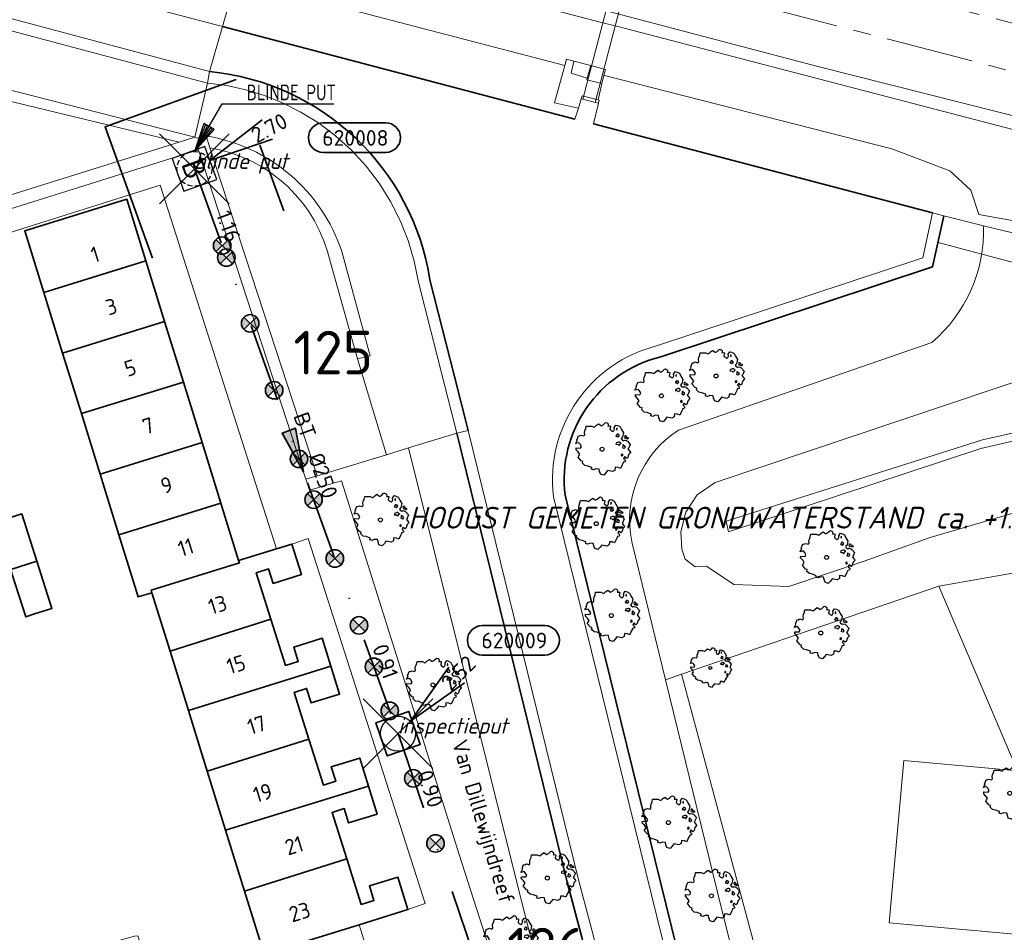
# Model space of a CAD drawing. Header units: metres. Extents: x 152391 to 157968, y 462336 to 467280.
# Tile 666 of 736: x 156910 to 156995, y 464745 to 464823. Entities that reach past the tile are written whole.
import ezdxf
from ezdxf.enums import TextEntityAlignment as Align

# ---------------------------------------------------------------- set-up
doc = ezdxf.new("R2010")
doc.units = ezdxf.units.M
doc.header["$LTSCALE"] = 0.75
doc.header["$PDMODE"] = 3
doc.header["$PDSIZE"] = 3
for name, pattern in [('AM-AS', [16, 10, -2, 2, -2]), ('HIDDENX2', [0.75, 0.5, -0.25]), ('RI-VWA_BETON', [19, 9, -5, 0, -5])]:
    doc.linetypes.add(name, pattern=pattern)
doc.layers.get('0').update_dxf_attribs({"lineweight": 25})
doc.layers.get('defpoints').update_dxf_attribs({"lineweight": 25})
for name, color, linetype, lineweight in [('B-GV-GR-BOOM-S', 252, 'Continuous', 25), ('B-WE-AM-AS_SPOOR-G', 10, 'AM-AS', 18), ('B-WE-GK-BESCHOEIING-G', 251, 'GK-BESCHOEIING', 35), ('B-WE-GR-BEPLANTING_CULTUUR_BOSPLANTSOEN-GV', 251, 'Continuous', 18), ('B-WE-GR-GROENVOORZIENING-GV', 251, 'Continuous', 18), ('B-WE-GR-HAAG-GV', 251, 'Continuous', 13), ('B-WE-GR-STRUIK-GV', 251, 'Continuous', 13), ('B-WE-GW-TALUD_KRUIN-G', 251, 'Continuous', 18), ('B-WE-KW-KUNSTWERK_DUIKER-G', 5, 'Continuous', 18), ('B-WE-KW-KUNSTWERK_DUIKER-GV', 5, 'Continuous', 18), ('B-WE-KW-KUNSTWERK_GELUIDSWERING_SCHERM-G', 5, 'Continuous', 18), ('B-WE-KW-KUNSTWERK_STUW-GV', 170, 'Continuous', 18), ('B-WE-OG-BEBOUWING-GV', 6, 'Continuous', 35), ('B-WE-OG-BEBOUWING-T18', 1, 'Continuous', 18), ('B-WE-OG-TERREIN_CULTUURSCHEIDING-GV', 251, 'Continuous', 18), ('B-WE-OG-TOPOGRAFIE-T18', 1, 'Continuous', 18), ('B-WE-OG-WATER_SLOOT-GV', 251, 'Continuous', 18), ('B-WE-VH-VERHARDING_GESLOTEN-GV', 251, 'Continuous', 18), ('B-WE-VH-VERHARDING_HALFVERHARDING-GV', 251, 'Continuous', 18), ('B-WE-VH-VERHARDING_TEGEL-GV', 251, 'Continuous', 18), ('N-OI-RI-BIJZONDERDERHEDEN-T18', 134, 'Continuous', 18), ('N-OI-RI-T50', 130, 'Continuous', 50), ('N-OI-RI-VWA_PUTNUMMER-S @ 0.75', 36, 'Continuous', 35), ('N-OI-RI-VWA_RIOOLPUT_BLINDEPUT-S', 38, 'Continuous', 25), ('N-OI-RI-VWA_RIOOLPUT_INSPECTIEPUT-S', 36, 'Continuous', 35), ('N-OI-RI-VWA_STROOMRICHTING-S @ 0.75', 36, 'Continuous', 35), ('N-OI-RI-VWA_TRANSPORTLEIDING_BETON_250-G', 36, 'RI-VWA_BETON', 35), ('N-OI-WH-T25', 2, 'Continuous', 25), ('N-RO-KG-GRENS_WERK-G', 7, 'XX-WERKGRENS', 35)]:
    doc.layers.add(name, color=color, linetype=linetype, lineweight=lineweight)
doc.layers.add('B-OI-RI-AANPIJLING', color=1, linetype='Continuous')
doc.layers.add('blinde put', color=7, linetype='Continuous', plot=False)
doc.layers.add('inspectieput', color=7, linetype='Continuous', plot=False)
doc.layers.add('N-OI-RI-VRIJVERVAL_HULPSTUK-S', color=210, linetype='Continuous', lineweight=35, plot=False)
doc.styles.add('NLCS-ISO', font='isocpeur.ttf')
doc.styles.add('NLCS-ISO-M500-T18_CURSIEF', font='NLCS-ISO.ttf', dxfattribs={"oblique": 15, "height": 0.9})
doc.styles.add('NLCS-ISO-M750-T18', font='NLCS-ISO.ttf', dxfattribs={"height": 1.35})
doc.styles.add('NLCS-ISO-M750-T18_CURSIEF', font='NLCS-ISO.ttf', dxfattribs={"oblique": 15, "height": 1.35})
doc.styles.add('NLCS-ISO-M750-T50', font='NLCS-ISO.ttf', dxfattribs={"height": 3.75})
doc.linetypes.add('GK-BESCHOEIING', pattern='A,30,-5,[1,NLCS.SHX,S=1,R=0,X=0,Y=0],-5', length=40)
doc.linetypes.add('XX-WERKGRENS', pattern='A,0,[137,NLCS.SHX,S=0.1,R=0,X=-1.1,Y=-1.35],-6', length=6)

# ---------------------------------------------------------------- blocks, each defined once
blk = doc.blocks.new('*U73')
at = {"ltscale": 0.1}
blk.add_hatch(color=256, dxfattribs=at).paths.add_polyline_path([(2.5, 0), (-2.5, -0.83), (-2.5, 0.83)])
at = {"ltscale": 0.1, "flags": 128}
blk.add_lwpolyline([(2.5, 0), (-2.5, -0.83), (-2.5, 0.83)], close=True, dxfattribs=at)
at = {"ltscale": 0.1, "style": 'NLCS-ISO'}
for tag, p in [('BOBL', (-23.17, 0)), ('MAT', (-1, 0.5))]:
    blk.add_attdef(tag, text='', height=1.8, dxfattribs=at).set_placement(p, align=Align.BOTTOM_RIGHT)
for tag, p in [('DIA', (1, 0.5)), ('BOBR', (22.22, -0.01))]:
    blk.add_attdef(tag, text='', height=1.8, dxfattribs=at).set_placement(p, align=Align.BOTTOM_LEFT)
at = {"layer": 'defpoints', "ltscale": 0.1, "style": 'NLCS-ISO', "flags": 1}
blk.add_attdef('JVA', text='', height=1.8, dxfattribs=at).set_placement((0, -1), align=Align.TOP_CENTER)
blk = doc.blocks.new('B-SRI-PUT_VWA-SO')
at = {"flags": 128}
blk.add_lwpolyline([(-2, 2), (2, 2), (2, -2), (-2, -2)], close=True, dxfattribs=at)
at = {"lineweight": -3, "flags": 128}
blk.add_lwpolyline([(2, -2), (2, 2), (-2, 2), (-2, -2)], close=True, dxfattribs=at)
at = {"lineweight": -3}
blk.add_circle((0, 0), 2, dxfattribs=at)
blk = doc.blocks.new('*U178')
for q in [(5.83, 7.6), (7.6, 5.83)]:
    blk.add_line((1.41, 1.41), q)
blk.add_lwpolyline([(16.81, 12.39), (9.65, 12.39, 1), (9.65, 9.01), (16.81, 9.01, 1)], format="xyb", close=True)
at = {"ltscale": 0.1, "style": 'NLCS-ISO'}
blk.add_attdef('PUTHGT', text='', height=1.8, rotation=45, dxfattribs=at).set_placement((5.39, 5.43), align=Align.MIDDLE_LEFT)
blk.add_attdef('PUTNR', text='', height=1.8, dxfattribs=at).set_placement((13.33, 10.67), align=Align.MIDDLE_CENTER)
blk = doc.blocks.new('SRI-PUT_BLINDEPUT-SO')
at = {"lineweight": -3, "flags": 128}
blk.add_lwpolyline([(-2, -2), (2, -2), (2, 2), (-2, 2)], close=True, dxfattribs=at)
at = {"linetype": 'HIDDENX2', "lineweight": -3, "ltscale": 1.5}
blk.add_circle((0, 0), 2, dxfattribs=at)
at = {"ltscale": 0.1, "style": 'NLCS-ISO'}
blk.add_text('B', height=2.5, dxfattribs=at).set_placement((0, -0.01), align=Align.MIDDLE_CENTER)
blk = doc.blocks.new('*U458')
for q in [(7.76, 5.62), (8.95, 3.42)]:
    blk.add_line((1.76, 0.95), q)
blk.add_lwpolyline([(21.93, 5.28), (14.77, 5.28, 1), (14.77, 1.89), (21.93, 1.89, 1)], format="xyb", close=True)
at = {"ltscale": 0.1, "style": 'NLCS-ISO'}
blk.add_attdef('PUTHGT', text='', height=1.8, rotation=28.425, dxfattribs=at).set_placement((6.71, 3.67), align=Align.MIDDLE_LEFT)
blk.add_attdef('PUTNR', text='', height=1.8, dxfattribs=at).set_placement((18.45, 3.55), align=Align.MIDDLE_CENTER)
blk = doc.blocks.new('*U74')
at = {"ltscale": 0.1}
blk.add_hatch(color=256, dxfattribs=at).paths.add_polyline_path([(2.5, 0), (-2.5, -0.83), (-2.5, 0.83)])
at = {"ltscale": 0.1, "flags": 128}
blk.add_lwpolyline([(2.5, 0), (-2.5, -0.83), (-2.5, 0.83)], close=True, dxfattribs=at)
at = {"ltscale": 0.1, "style": 'NLCS-ISO'}
for tag, p in [('BOBL', (-25.08, 0)), ('MAT', (-1, 0.5))]:
    blk.add_attdef(tag, text='', height=1.8, dxfattribs=at).set_placement(p, align=Align.BOTTOM_RIGHT)
for tag, p in [('DIA', (1, 0.5)), ('BOBR', (24.13, -0.01))]:
    blk.add_attdef(tag, text='', height=1.8, dxfattribs=at).set_placement(p, align=Align.BOTTOM_LEFT)
at = {"layer": 'defpoints', "ltscale": 0.1, "style": 'NLCS-ISO', "flags": 1}
blk.add_attdef('JVA', text='', height=1.8, dxfattribs=at).set_placement((0, -1), align=Align.TOP_CENTER)
blk = doc.blocks.new('SRI-HULP')
h = blk.add_hatch(color=256)
h.dxf.hatch_style = 1
h.paths.add_polyline_path([(-0.71, 0.71, 0.198912), (-1, 0, 0.198912), (-0.71, -0.71), (0, 0)])
h = blk.add_hatch(color=256)
h.dxf.hatch_style = 1
h.paths.add_polyline_path([(1, 0, 0.198912), (0.71, 0.71), (0, 0), (0.71, -0.71, 0.198912)])
for p, q in [((-0.71, 0.71), (0.71, -0.71)), ((-0.71, -0.71), (0.71, 0.71))]:
    blk.add_line(p, q)
blk.add_circle((0, 0), 1)
blk = doc.blocks.new('ACMAP_ANN_TEMPLATE_type knoop')
at = {"layer": 'defpoints', "style": 'NLCS-ISO-M750-T18_CURSIEF', "oblique": 15}
blk.add_attdef('type_knoop', (0, 0), '', height=1.35, dxfattribs=at)
blk = doc.blocks.new('SGR-BOOM_21_30')
at = {"linetype": 'Continuous'}
for p, q in [((0.065, 1.581), (0.205, 1.712)), ((0.205, 1.712), (0.263, 1.729)), ((0.263, 1.729), (0.333, 1.696)), ((0.333, 1.696), (0.391, 1.647)), ((-1.633, 0.579), (-1.528, 0.875)), ((-1.528, 0.875), (-1.458, 0.858)), ((-1.458, 0.858), (-1.342, 0.908)), ((-1.342, 0.908), (-1.179, 0.858)), ((-1.179, 0.858), (-1.121, 0.924)), ((-1.133, 1.088), (-1.109, 1.187)), ((-1.121, 0.924), (-1.133, 1.088)), ((-1.109, 1.187), (-1.051, 1.335)), ((-1.051, 1.335), (-1.016, 1.499)), ((-1.016, 1.499), (-0.668, 1.499)), ((-0.668, 1.499), (-0.516, 1.433)), ((-0.516, 1.433), (-0.47, 1.45)), ((-0.47, 1.45), (-0.365, 1.548)), ((-0.365, 1.548), (-0.226, 1.647)), ((-0.226, 1.647), (-0.133, 1.581)), ((-0.133, 1.581), (-0.063, 1.515)), ((-0.063, 1.515), (0.065, 1.581)), ((0.402, 1.532), (0.379, 1.499)), ((0.379, 1.499), (0.53, 1.515)), ((0.391, 1.647), (0.402, 1.532)), ((0.542, 1.483), (0.507, 1.285)), ((0.507, 1.285), (0.565, 1.236)), ((0.53, 1.515), (0.542, 1.483)), ((0.565, 1.236), (0.693, 1.154)), ((0.693, 1.154), (0.751, 1.203)), ((0.751, 1.203), (0.798, 1.285)), ((0.786, 1.4), (0.891, 1.565)), ((0.798, 1.285), (0.786, 1.4)), ((0.891, 1.565), (1.019, 1.532)), ((0.937, 0.908), (0.891, 0.875)), ((0.891, 0.875), (0.926, 0.825)), ((0.972, 1.368), (0.926, 1.335)), ((0.926, 1.335), (0.949, 1.253)), ((0.972, 0.973), (0.937, 0.908)), ((0.949, 1.253), (0.961, 1.236)), ((0.961, 1.269), (0.972, 1.368)), ((1.03, 0.973), (0.972, 0.973)), ((1.019, 1.532), (1.158, 1.45)), ((1.077, 0.94), (1.03, 0.973)), ((1.124, 0.875), (1.077, 0.94)), ((1.077, 0.842), (1.124, 0.875)), ((1.158, 1.45), (1.251, 1.269)), ((1.251, 1.269), (1.379, 1.055)), ((1.379, 1.055), (1.321, 0.793)), ((1.472, 0.858), (1.438, 0.809)), ((1.542, 0.858), (1.472, 0.858)), ((1.624, 0.76), (1.542, 0.858)), ((-1.703, 0.365), (-1.656, 0.48)), ((-1.493, 0.415), (-1.703, 0.365)), ((-1.679, -0.029), (-1.668, 0.086)), ((-1.668, 0.086), (-1.389, 0.07)), ((-1.656, 0.48), (-1.598, 0.53)), ((-1.598, 0.53), (-1.633, 0.579)), ((-1.423, 0.333), (-1.493, 0.415)), ((-1.33, 0.185), (-1.423, 0.333)), ((-1.389, 0.07), (-1.33, 0.185)), ((0.926, 0.415), (0.891, 0.333)), ((0.891, 0.333), (1.03, 0.316)), ((0.926, 0.825), (0.984, 0.842)), ((1.054, 0.464), (0.926, 0.415)), ((0.984, 0.842), (1.03, 0.776)), ((1.03, 0.776), (1.077, 0.842)), ((1.03, 0.316), (1.112, 0.251)), ((1.112, 0.464), (1.054, 0.464)), ((1.217, 0.398), (1.112, 0.464)), ((1.112, 0.251), (1.205, 0.365)), ((1.205, 0.365), (1.24, 0.415)), ((1.321, 0.793), (1.228, 0.694)), ((1.228, 0.694), (1.275, 0.628)), ((1.275, 0.628), (1.379, 0.563)), ((1.344, 0.185), (1.31, 0.103)), ((1.434, 0.049), (1.31, 0.103)), ((1.356, 0.3), (1.344, 0.234)), ((1.344, 0.234), (1.344, 0.185)), ((1.426, 0.234), (1.356, 0.3)), ((1.379, 0.563), (1.438, 0.595)), ((1.472, 0.201), (1.426, 0.234)), ((1.434, 0.049), (1.507, 0.136)), ((1.438, 0.809), (1.461, 0.743)), ((1.438, 0.595), (1.565, 0.563)), ((1.461, 0.743), (1.531, 0.694)), ((1.507, 0.136), (1.472, 0.201)), ((1.531, 0.727), (1.635, 0.678)), ((1.531, 0.694), (1.542, 0.727)), ((1.565, 0.563), (1.635, 0.513)), ((1.728, 0.71), (1.624, 0.76)), ((1.635, 0.678), (1.728, 0.71)), ((1.635, 0.513), (1.81, 0.316)), ((1.717, 0.103), (1.67, 0.037)), ((1.67, 0.037), (1.763, -0.094)), ((1.81, 0.316), (1.717, 0.103)), ((-1.54, -0.177), (-1.679, -0.029)), ((-1.551, -0.505), (-1.493, -0.423)), ((-1.354, -0.752), (-1.551, -0.505)), ((-1.435, -0.324), (-1.54, -0.177)), ((-1.493, -0.423), (-1.435, -0.324)), ((-1.249, -0.784), (-1.354, -0.752)), ((-1.272, -0.899), (-1.249, -0.784)), ((1.286, -0.292), (1.24, -0.357)), ((1.24, -0.357), (1.251, -0.423)), ((1.263, -0.423), (1.333, -0.407)), ((1.333, -0.341), (1.286, -0.292)), ((1.333, -0.407), (1.333, -0.341)), ((1.368, -0.834), (1.356, -0.883)), ((1.484, -0.801), (1.368, -0.834)), ((1.461, -0.472), (1.391, -0.587)), ((1.391, -0.587), (1.426, -0.637)), ((1.426, -0.637), (1.496, -0.702)), ((1.577, -0.587), (1.461, -0.472)), ((1.496, -0.702), (1.484, -0.801)), ((1.658, -0.522), (1.577, -0.587)), ((1.682, -0.423), (1.658, -0.522)), ((1.717, -0.308), (1.682, -0.423)), ((1.845, -0.177), (1.717, -0.308)), ((1.763, -0.094), (1.845, -0.177)), ((-1.109, -1.047), (-1.272, -0.899)), ((-0.912, -1.08), (-1.109, -1.047)), ((-0.668, -1.179), (-0.912, -1.08)), ((-0.679, -1.294), (-0.668, -1.179)), ((-0.551, -1.326), (-0.679, -1.294)), ((-0.4, -1.261), (-0.551, -1.326)), ((-0.191, -1.277), (-0.4, -1.261)), ((-0.156, -1.425), (-0.191, -1.277)), ((-0.133, -1.491), (-0.156, -1.425)), ((-0.098, -1.606), (-0.133, -1.491)), ((0.112, -1.671), (-0.098, -1.606)), ((0.251, -1.524), (0.112, -1.671)), ((0.356, -1.376), (0.251, -1.524)), ((0.682, -1.441), (0.356, -1.376)), ((0.833, -1.359), (0.682, -1.441)), ((0.844, -1.162), (0.833, -1.359)), ((1.03, -1.179), (0.844, -1.162)), ((1.182, -1.244), (1.03, -1.179)), ((1.286, -1.014), (1.182, -1.244)), ((1.356, -0.883), (1.286, -1.014))]:
    blk.add_line(p, q, dxfattribs=at)
blk.add_circle((0, 0), 0.126, dxfattribs=at)
blk = doc.blocks.new('SGR-BOOM_31_50')
at = {"linetype": 'Continuous'}
for p, q in [((-1.479, 1.582), (-1.402, 1.78)), ((-1.402, 1.78), (-1.355, 1.999)), ((-1.355, 1.999), (-0.89, 1.999)), ((-0.89, 1.999), (-0.688, 1.911)), ((-0.688, 1.911), (-0.626, 1.933)), ((-0.626, 1.933), (-0.487, 2.064)), ((-0.487, 2.064), (-0.301, 2.196)), ((-0.301, 2.196), (-0.177, 2.108)), ((-0.177, 2.108), (-0.084, 2.02)), ((-0.084, 2.02), (0.087, 2.108)), ((0.087, 2.108), (0.273, 2.283)), ((0.273, 2.283), (0.351, 2.305)), ((0.351, 2.305), (0.444, 2.261)), ((0.444, 2.261), (0.521, 2.196)), ((0.537, 2.042), (0.506, 1.999)), ((0.506, 1.999), (0.707, 2.02)), ((0.521, 2.196), (0.537, 2.042)), ((0.723, 1.977), (0.676, 1.714)), ((0.676, 1.714), (0.754, 1.648)), ((0.707, 2.02), (0.723, 1.977)), ((1.002, 1.604), (1.064, 1.714)), ((1.048, 1.867), (1.188, 2.086)), ((1.064, 1.714), (1.048, 1.867)), ((1.188, 2.086), (1.358, 2.042)), ((1.296, 1.823), (1.234, 1.78)), ((1.234, 1.78), (1.265, 1.67)), ((1.281, 1.692), (1.296, 1.823)), ((1.358, 2.042), (1.545, 1.933)), ((1.545, 1.933), (1.669, 1.692)), ((-2.177, 0.772), (-2.038, 1.166)), ((-2.038, 1.166), (-1.944, 1.144)), ((-1.944, 1.144), (-1.789, 1.21)), ((-1.789, 1.21), (-1.572, 1.144)), ((-1.572, 1.144), (-1.495, 1.232)), ((-1.51, 1.451), (-1.479, 1.582)), ((-1.495, 1.232), (-1.51, 1.451)), ((0.754, 1.648), (0.924, 1.539)), ((0.924, 1.539), (1.002, 1.604)), ((1.25, 1.21), (1.188, 1.166)), ((1.188, 1.166), (1.234, 1.101)), ((1.234, 1.101), (1.312, 1.122)), ((1.296, 1.298), (1.25, 1.21)), ((1.265, 1.67), (1.281, 1.648)), ((1.374, 1.298), (1.296, 1.298)), ((1.312, 1.122), (1.374, 1.035)), ((1.436, 1.254), (1.374, 1.298)), ((1.374, 1.035), (1.436, 1.122)), ((1.498, 1.166), (1.436, 1.254)), ((1.436, 1.122), (1.498, 1.166)), ((1.762, 1.057), (1.638, 0.925)), ((1.638, 0.925), (1.7, 0.838)), ((1.669, 1.692), (1.839, 1.407)), ((1.839, 1.407), (1.762, 1.057)), ((1.963, 1.144), (1.917, 1.079)), ((1.917, 1.079), (1.948, 0.991)), ((1.948, 0.991), (2.041, 0.925)), ((2.056, 1.144), (1.963, 1.144)), ((2.041, 0.969), (2.18, 0.903)), ((2.041, 0.925), (2.056, 0.969)), ((2.165, 1.013), (2.056, 1.144)), ((2.304, 0.947), (2.165, 1.013)), ((2.18, 0.903), (2.304, 0.947)), ((-2.27, 0.487), (-2.208, 0.641)), ((-1.991, 0.553), (-2.27, 0.487)), ((-2.239, -0.038), (-2.224, 0.115)), ((-2.224, 0.115), (-1.851, 0.093)), ((-2.208, 0.641), (-2.131, 0.706)), ((-2.131, 0.706), (-2.177, 0.772)), ((-1.898, 0.444), (-1.991, 0.553)), ((-1.774, 0.246), (-1.898, 0.444)), ((-1.851, 0.093), (-1.774, 0.246)), ((1.234, 0.553), (1.188, 0.444)), ((1.188, 0.444), (1.374, 0.422)), ((1.405, 0.619), (1.234, 0.553)), ((1.374, 0.422), (1.483, 0.334)), ((1.483, 0.619), (1.405, 0.619)), ((1.622, 0.531), (1.483, 0.619)), ((1.483, 0.334), (1.607, 0.487)), ((1.607, 0.487), (1.653, 0.553)), ((1.7, 0.838), (1.839, 0.75)), ((1.793, 0.246), (1.746, 0.137)), ((1.911, 0.065), (1.746, 0.137)), ((1.808, 0.4), (1.793, 0.312)), ((1.793, 0.312), (1.793, 0.246)), ((1.901, 0.312), (1.808, 0.4)), ((1.839, 0.75), (1.917, 0.794)), ((1.963, 0.268), (1.901, 0.312)), ((1.911, 0.065), (2.01, 0.181)), ((1.917, 0.794), (2.087, 0.75)), ((2.01, 0.181), (1.963, 0.268)), ((2.087, 0.75), (2.18, 0.684)), ((2.18, 0.684), (2.413, 0.422)), ((2.289, 0.137), (2.227, 0.049)), ((2.227, 0.049), (2.351, -0.126)), ((2.413, 0.422), (2.289, 0.137)), ((-2.053, -0.235), (-2.239, -0.038)), ((-2.069, -0.673), (-1.991, -0.564)), ((-1.805, -1.002), (-2.069, -0.673)), ((-1.913, -0.433), (-2.053, -0.235)), ((-1.991, -0.564), (-1.913, -0.433)), ((1.715, -0.389), (1.653, -0.476)), ((1.653, -0.476), (1.669, -0.564)), ((1.684, -0.564), (1.777, -0.542)), ((1.777, -0.454), (1.715, -0.389)), ((1.777, -0.542), (1.777, -0.454)), ((1.948, -0.63), (1.855, -0.783)), ((1.855, -0.783), (1.901, -0.849)), ((2.103, -0.783), (1.948, -0.63)), ((2.211, -0.695), (2.103, -0.783)), ((2.242, -0.564), (2.211, -0.695)), ((2.289, -0.411), (2.242, -0.564)), ((2.459, -0.235), (2.289, -0.411)), ((2.351, -0.126), (2.459, -0.235)), ((-1.665, -1.046), (-1.805, -1.002)), ((-1.696, -1.199), (-1.665, -1.046)), ((-1.479, -1.396), (-1.696, -1.199)), ((-1.216, -1.44), (-1.479, -1.396)), ((-0.89, -1.571), (-1.216, -1.44)), ((-0.906, -1.725), (-0.89, -1.571)), ((-0.533, -1.681), (-0.735, -1.769)), ((-0.254, -1.703), (-0.533, -1.681)), ((1.126, -1.55), (1.11, -1.812)), ((1.374, -1.571), (1.126, -1.55)), ((1.576, -1.659), (1.374, -1.571)), ((1.715, -1.352), (1.576, -1.659)), ((1.808, -1.177), (1.715, -1.352)), ((1.824, -1.112), (1.808, -1.177)), ((1.979, -1.068), (1.824, -1.112)), ((1.901, -0.849), (1.994, -0.936)), ((1.994, -0.936), (1.979, -1.068)), ((-0.735, -1.769), (-0.906, -1.725)), ((-0.208, -1.9), (-0.254, -1.703)), ((-0.177, -1.988), (-0.208, -1.9)), ((-0.13, -2.141), (-0.177, -1.988)), ((0.149, -2.229), (-0.13, -2.141)), ((0.335, -2.031), (0.149, -2.229)), ((0.475, -1.834), (0.335, -2.031)), ((0.909, -1.922), (0.475, -1.834)), ((1.11, -1.812), (0.909, -1.922))]:
    blk.add_line(p, q, dxfattribs=at)
blk.add_circle((0, 0), 0.169, dxfattribs=at)

msp = doc.modelspace()

# ---------------------------------------------------------------- linework, layer by layer
at = {"layer": 'B-OI-RI-AANPIJLING', "flags": 128}
msp.add_lwpolyline([(156925.05, 464811.91), (156926.754, 464813.809), (156925.874, 464814.325), (156925.05, 464811.91), (156926.021, 464814.239), (156926.167, 464814.153), (156925.05, 464811.91), (156926.461, 464813.981), (156926.607, 464813.895), (156925.05, 464811.91), (156927.444, 464815.994), (156937.043, 464815.994)], dxfattribs=at)
at = {"layer": 'B-WE-AM-AS_SPOOR-G'}
for points in [[(156559.201, 464923.915), (156579.242, 464921.314), (156598.481, 464918.626), (156609.542, 464916.902), (156621.564, 464914.902), (156633.952, 464912.722), (156655.117, 464908.737), (156674.906, 464904.577), (156694.64, 464900.159), (156719.238, 464894.336), (156743.774, 464888.259), (156778.056, 464879.48), (156889.436, 464850.453), (157053.199, 464807.926), (157965.399, 464570.649)], [(156554.199, 464918.508), (156575.017, 464916.276), (156591.639, 464914.204), (156608.227, 464911.879), (156628.909, 464908.616), (156646.602, 464905.502), (156666.559, 464901.644), (156686.452, 464897.473), (156708.764, 464892.462), (156731.012, 464887.176), (156755.647, 464880.996), (156798.797, 464869.888), (157023.346, 464811.512), (157098.486, 464792.047), (157349.748, 464726.644), (157713.78, 464632.108)]]:
    msp.add_lwpolyline(points, dxfattribs=at)
at = {"layer": 'B-WE-GK-BESCHOEIING-G'}
for points in [[(156927.46, 464822.641), (156957.771, 464814.689)], [(156959.352, 464814.274), (156988.521, 464806.622)], [(156989.49, 464806.368), (156988.521, 464801.986), (156965.138, 464794.248)], [(156948.591, 464787.913), (156947.412, 464792.546), (156945.294, 464800.869)], [(156978.603, 464660.95), (156972.643, 464686.746), (156958.376, 464744.229), (156957.111, 464749.064), (156947.62, 464787.674)], [(156956.915, 464782.342), (156981.503, 464682.51)]]:
    msp.add_lwpolyline(points, dxfattribs=at)
for points in [[(156945.294, 464800.869, 0.342884), (156926.345, 464818.781)], [(156965.138, 464794.248, 0.3794), (156956.915, 464782.342)]]:
    msp.add_lwpolyline(points, format="xyb", dxfattribs=at)
at = {"layer": 'B-WE-GR-BEPLANTING_CULTUUR_BOSPLANTSOEN-GV'}
for points in [[(156891.711, 464821.643), (156892.103, 464820.468), (156892.202, 464820.442), (156899.77, 464818.488), (156923.737, 464812.705), (156925.081, 464813.126), (156891.823, 464821.614)], [(156923.737, 464812.705), (156899.77, 464818.488), (156892.202, 464820.442), (156892.103, 464820.468), (156897.438, 464804.483)], [(156998.758, 464781.786), (156997.894, 464787.562), (156992.677, 464786.364), (156970.969, 464779.208), (156970.756, 464780.121), (156992.822, 464787.098), (156997.8, 464788.222), (156997.903, 464792.862), (156969.837, 464783.437), (156968.272, 464782.368), (156967.287, 464780.883), (156966.858, 464779.21), (156966.952, 464777.721), (156967.239, 464776.858), (156968.1, 464776.2), (156969.09, 464776.24), (156971.44, 464774.67), (156976.17, 464774.49), (156982.64, 464776.68), (156988.31, 464778.7)]]:
    msp.add_lwpolyline(points, close=True, dxfattribs=at)
for points in [[(156926.053, 464813.245), (156926.385, 464812.225)], [(156926.385, 464812.225), (156935.593, 464784.014), (156941.577, 464785.835), (156939.073, 464794.064), (156936.743, 464802.368)], [(156936.743, 464802.368), (156939.073, 464794.064), (156940.154, 464794.342), (156937.722, 464803.304)], [(157060.408, 464756.866), (157058.379, 464763.254), (157057.352, 464765.109), (157043.421, 464768.861), (157018.588, 464775.445), (157009.733, 464777.486), (157003.924, 464777.119), (157000, 464776.443), (156997.34, 464775.99), (156989.05, 464774.53)], [(156989.05, 464774.53), (156995.29, 464759.84), (156996.151, 464758.615), (157006.742, 464757.658), (157011.65, 464759.46), (157017.39, 464760.07), (157019.08, 464759.63), (157020.09, 464758.34), (157021.9, 464755.43), (157020.88, 464749.94), (157019.23, 464743.04), (157019.781, 464741.116), (157022.139, 464741.719), (157030.345, 464743.816), (157029.877, 464745.655), (157032.772, 464746.391), (157035.68, 464747.13), (157038.588, 464747.868), (157041.483, 464748.604), (157044.371, 464749.338), (157047.278, 464750.077), (157050.186, 464750.816), (157051.687, 464744.913), (157052.563, 464745.144)]]:
    msp.add_lwpolyline(points, dxfattribs=at)
for points in [[(156937.722, 464803.304, 0.279044), (156926.053, 464813.245)], [(156926.385, 464812.225, -0.305864), (156936.743, 464802.368)], [(156936.743, 464802.368, 0.305864), (156926.385, 464812.225)]]:
    msp.add_lwpolyline(points, format="xyb", dxfattribs=at)
at = {"layer": 'B-WE-GR-GROENVOORZIENING-GV'}
msp.add_lwpolyline([(157009.67, 464811.399), (156978.653, 464819.222), (156936.6, 464830.317), (156914.003, 464836.461), (156898.102, 464840.203), (156853.072, 464851.985), (156775.575, 464872.524), (156733.617, 464883.064), (156712.052, 464887.734), (156687.339, 464893.499), (156664.625, 464898.26), (156649.419, 464901.077), (156646.998, 464900.398), (156668.675, 464896.377), (156705.463, 464888.26), (156738.822, 464880.282), (156768.5, 464872.818), (156834.211, 464855.716), (156874.208, 464845.395), (156900.342, 464838.58), (156911.469, 464835.679), (156960.168, 464822.98), (156961.328, 464822.677), (157001.463, 464812.212)], dxfattribs=at)
msp.add_lwpolyline([(156890.728, 464821.337), (156849.787, 464808.572), (156848.511, 464808.174), (156848.793, 464807.282), (156891.091, 464820.628), (156896.776, 464803.069), (156900.348, 464804.188), (156925.395, 464812.037), (156934.636, 464783.723), (156935.593, 464784.014), (156926.385, 464812.225), (156926.053, 464813.245), (156926.039, 464813.287), (156925.326, 464813.063), (156925.081, 464813.126), (156923.737, 464812.705), (156897.438, 464804.483), (156892.103, 464820.468), (156891.711, 464821.643)], close=True, dxfattribs=at)
at = {"layer": 'B-WE-GR-HAAG-GV'}
msp.add_lwpolyline([(156848.511, 464808.174), (156848.793, 464807.282), (156891.091, 464820.628), (156896.776, 464803.069), (156900.348, 464804.188), (156925.395, 464812.037), (156934.636, 464783.723), (156935.593, 464784.014), (156926.385, 464812.225), (156926.053, 464813.245), (156926.039, 464813.287), (156925.326, 464813.063), (156925.081, 464813.126), (156923.737, 464812.705), (156897.438, 464804.483), (156892.103, 464820.468), (156891.711, 464821.643), (156890.728, 464821.337), (156849.787, 464808.572)], close=True, dxfattribs=at)
at = {"layer": 'B-WE-GR-STRUIK-GV'}
for points in [[(157001.463, 464812.212), (156961.328, 464822.677), (156960.168, 464822.98), (156911.469, 464835.679), (156900.342, 464838.58), (156874.208, 464845.395), (156834.211, 464855.716), (156768.5, 464872.818), (156738.822, 464880.282), (156705.463, 464888.26), (156668.675, 464896.377), (156646.998, 464900.398), (156646.536, 464897.572), (156639.017, 464898.867), (156639.412, 464901.777), (156603.877, 464907.278), (156592.658, 464909.002), (156584.607, 464910.074), (156561.064, 464912.629)], [(156790.99, 464861.051), (156811.078, 464855.957), (156832.013, 464850.537), (156888.628, 464836.219), (156928.586, 464826.539), (156936.659, 464824.583), (156956.904, 464819.308), (156957.046, 464819.851), (156957.681, 464819.68), (156959.141, 464819.288), (156960.386, 464818.953), (156960.257, 464818.463), (156960.421, 464818.416), (156985.022, 464812.139), (156990.007, 464810.24), (156991.809, 464808.579), (156992.497, 464806.489), (156998.059, 464805.494)]]:
    msp.add_lwpolyline(points, dxfattribs=at)
at = {"layer": 'B-WE-GW-TALUD_KRUIN-G'}
msp.add_lwpolyline([(156976.752, 464730.411), (156966.927, 464766.948)], dxfattribs=at)
at = {"layer": 'B-WE-KW-KUNSTWERK_DUIKER-G'}
msp.add_lwpolyline([(156988.987, 464804.092), (157001.795, 464800.67)], dxfattribs=at)
at = {"layer": 'B-WE-KW-KUNSTWERK_DUIKER-GV'}
msp.add_lwpolyline([(156964.933, 464841.15), (156958.443, 464816.399), (156959.508, 464816.121), (156965.996, 464840.868)], close=True, dxfattribs=at)
at = {"layer": 'B-WE-KW-KUNSTWERK_GELUIDSWERING_SCHERM-G'}
msp.add_lwpolyline([(156646.998, 464900.398), (156668.675, 464896.377), (156705.463, 464888.26), (156738.822, 464880.282), (156768.5, 464872.818), (156834.211, 464855.716), (156874.208, 464845.395), (156960.168, 464822.98), (156961.328, 464822.677), (157001.463, 464812.212)], dxfattribs=at)
at = {"layer": 'B-WE-KW-KUNSTWERK_STUW-GV'}
msp.add_lwpolyline([(156959.754, 464816.34), (156958.384, 464816.698), (156958.315, 464816.432), (156958.443, 464816.399), (156959.508, 464816.121), (156959.783, 464816.049), (156959.852, 464816.315)], close=True, dxfattribs=at)
at = {"layer": 'B-WE-OG-BEBOUWING-GV'}
for points in [[(156912.11, 464799.776), (156920.875, 464802.491), (156919.23, 464807.8), (156910.465, 464805.085)], [(156913.722, 464794.57), (156922.487, 464797.285), (156920.875, 464802.491), (156912.11, 464799.776)], [(156924.1, 464792.08), (156922.487, 464797.285), (156913.722, 464794.57), (156915.335, 464789.364)], [(156915.335, 464789.364), (156916.947, 464784.159), (156925.713, 464786.874), (156924.1, 464792.08)], [(156927.325, 464781.668), (156925.713, 464786.874), (156916.947, 464784.159), (156918.56, 464778.953)], [(156918.56, 464778.953), (156920.218, 464773.601), (156921.402, 464773.968), (156921.34, 464774.177), (156928.918, 464776.528), (156928.854, 464776.733), (156927.325, 464781.668)], [(156907.96, 464780.029), (156909.255, 464775.965), (156911.5, 464776.68), (156910.205, 464780.744)], [(156928.854, 464776.733), (156928.918, 464776.528), (156921.34, 464774.177), (156921.402, 464773.968), (156922.959, 464768.942), (156931.632, 464771.684), (156930.37, 464775.676), (156931.424, 464776.009), (156931.809, 464774.768), (156934.254, 464775.525), (156933.44, 464778.153), (156932.112, 464777.742)], [(156909.255, 464775.965), (156909.39, 464775.54), (156910.549, 464771.901), (156911.29, 464772.137), (156912.794, 464772.616), (156911.5, 464776.68)], [(156931.632, 464771.684), (156922.959, 464768.942), (156924.536, 464763.85), (156936.782, 464767.648), (156936.037, 464770.05), (156933.592, 464769.292), (156933.977, 464768.05), (156932.89, 464767.707)], [(156934.889, 464761.384), (156933.622, 464765.39), (156934.696, 464765.73), (156935.081, 464764.488), (156937.526, 464765.246), (156936.782, 464767.648), (156924.536, 464763.85), (156926.156, 464758.622)], [(156934.889, 464761.384), (156926.156, 464758.622), (156927.732, 464753.537), (156940.009, 464757.337), (156939.262, 464759.751), (156936.817, 464758.994), (156937.201, 464757.752), (156936.142, 464757.417)], [(156938.145, 464751.084), (156936.882, 464755.077), (156937.927, 464755.408), (156938.312, 464754.166), (156940.757, 464754.923), (156940.009, 464757.337), (156927.732, 464753.537), (156929.353, 464748.303)], [(156939.214, 464745.413), (156943.406, 464746.712), (156942.541, 464749.506), (156940.096, 464748.749), (156940.48, 464747.507), (156939.385, 464747.161), (156938.145, 464751.084), (156929.353, 464748.303), (156931.033, 464742.879)]]:
    msp.add_lwpolyline(points, close=True, dxfattribs=at)
at = {"layer": 'B-WE-OG-TERREIN_CULTUURSCHEIDING-GV'}
msp.add_lwpolyline([(156969.174, 464684.011), (156963.752, 464705.757), (156952.856, 464748.693), (156943.465, 464786.41), (156941.577, 464785.835), (156935.593, 464784.014), (156934.636, 464783.723), (156934.944, 464782.78), (156937.685, 464783.594), (156947.802, 464751.448), (156950.315, 464743.693), (156954.797, 464729.232), (156949.572, 464727.527), (156952.255, 464718.945), (156957.524, 464702.764), (156955.178, 464702.062), (156962.859, 464678.337)], dxfattribs=at)
for points in [[(156996.151, 464758.615), (156995.29, 464759.84), (156989.05, 464774.53), (156966.927, 464766.948), (156976.752, 464730.411), (157000, 464736.06), (157019.781, 464741.116), (157019.23, 464743.04), (157020.88, 464749.94), (157021.9, 464755.43), (157020.09, 464758.34), (157019.08, 464759.63), (157017.39, 464760.07), (157011.65, 464759.46), (157006.742, 464757.658), (157016.16, 464756.807), (157014.9, 464742.864), (156984.796, 464745.584), (156986.056, 464759.528)], [(156966.927, 464766.948), (156965.561, 464766.48), (156970.009, 464748.32), (156974.57, 464729.88), (156976.752, 464730.411)], [(156996.151, 464758.615), (156986.056, 464759.528), (156984.796, 464745.584), (157014.9, 464742.864), (157016.16, 464756.807), (157006.742, 464757.658)]]:
    msp.add_lwpolyline(points, close=True, dxfattribs=at)
at = {"layer": 'B-WE-OG-WATER_SLOOT-GV'}
for points in [[(156702.288, 464881.284), (156702.503, 464881.228), (156706.766, 464880.124), (156707.746, 464879.87), (156763.006, 464865.556), (156842.19, 464845.012), (156927.46, 464822.641), (156928.586, 464826.539), (156888.628, 464836.219), (156832.013, 464850.537), (156811.078, 464855.957), (156790.99, 464861.051), (156776.004, 464865.075), (156756.878, 464870.345), (156745.019, 464873.468), (156740.156, 464874.649), (156731.076, 464876.643), (156724.048, 464878), (156716.794, 464879.056), (156712.708, 464880.026), (156706.532, 464881.65), (156701.374, 464883.16), (156698.884, 464883.576)], [(156801.568, 464851.828), (156807.121, 464850.4), (156812.686, 464848.991), (156818.253, 464847.575), (156823.814, 464846.126), (156839.162, 464842.049), (156926.345, 464818.781), (156927.46, 464822.641), (156842.19, 464845.012), (156763.006, 464865.556)], [(156765.795, 464853.885), (156845.525, 464833.361), (156891.308, 464821.745), (156891.711, 464821.643), (156891.823, 464821.614), (156925.081, 464813.126), (156926.168, 464817.793), (156838.905, 464841.083), (156823.56, 464845.159), (156818.004, 464846.607), (156812.44, 464848.022), (156806.874, 464849.431), (156801.314, 464850.861)], [(156801.314, 464850.861), (156806.874, 464849.431), (156812.44, 464848.022), (156818.004, 464846.607), (156823.56, 464845.159), (156838.905, 464841.083), (156926.168, 464817.793), (156926.345, 464818.781), (156839.162, 464842.049), (156823.814, 464846.126), (156818.253, 464847.575), (156812.686, 464848.991), (156807.121, 464850.4), (156801.568, 464851.828)], [(156964.86, 464795.209), (156987.667, 464802.757), (156988.521, 464806.622), (156959.352, 464814.274), (156959.783, 464816.049), (156959.508, 464816.121), (156958.443, 464816.399), (156958.315, 464816.432), (156958.066, 464815.634), (156957.771, 464814.689), (156927.46, 464822.641), (156926.345, 464818.781)], [(156926.345, 464818.781), (156926.168, 464817.793), (156927.832, 464817.568), (156929.472, 464817.207), (156931.077, 464816.71), (156932.634, 464816.082), (156934.135, 464815.328), (156935.706, 464814.357), (156937.183, 464813.248), (156938.553, 464812.008), (156939.804, 464810.648), (156940.926, 464809.181), (156941.909, 464807.617), (156942.746, 464805.97), (156943.429, 464804.253), (156943.953, 464802.482), (156944.313, 464800.67), (156946.443, 464792.299), (156947.62, 464787.674), (156948.591, 464787.913), (156947.412, 464792.546), (156945.294, 464800.869)], [(156941.577, 464785.835), (156943.465, 464786.41), (156947.62, 464787.674), (156946.443, 464792.299), (156944.313, 464800.67), (156943.953, 464802.482), (156943.429, 464804.253), (156942.746, 464805.97), (156941.909, 464807.617), (156940.926, 464809.181), (156939.804, 464810.648), (156938.553, 464812.008), (156937.183, 464813.248), (156935.706, 464814.357), (156934.135, 464815.328), (156932.634, 464816.082), (156931.077, 464816.71), (156929.472, 464817.207), (156927.832, 464817.568), (156926.168, 464817.793), (156925.081, 464813.126), (156925.326, 464813.063), (156926.039, 464813.287), (156926.053, 464813.245)], [(156998.181, 464805.461), (156998.059, 464805.494), (156992.497, 464806.489), (156991.809, 464808.579), (156990.007, 464810.24), (156985.022, 464812.139), (156960.421, 464818.416), (156960.257, 464818.463), (156960.089, 464817.74), (156959.754, 464816.34), (156959.852, 464816.315), (156959.783, 464816.049), (156959.352, 464814.274), (156988.521, 464806.622), (156989.49, 464806.368), (156992.891, 464805.526), (156996.11, 464804.728)], [(156965.138, 464794.248), (156988.521, 464801.986), (156989.49, 464806.368), (156988.521, 464806.622), (156987.667, 464802.757), (156964.86, 464795.209)], [(156992.891, 464805.526), (156989.49, 464806.368), (156988.521, 464801.986), (156965.138, 464794.248)], [(156937.722, 464803.304), (156940.154, 464794.342), (156939.073, 464794.064), (156941.577, 464785.835)], [(156945.294, 464800.869), (156947.412, 464792.546), (156948.591, 464787.913), (156958.087, 464749.282), (156959.357, 464744.429), (156964.288, 464724.446), (156969.716, 464702.734), (156973.601, 464687.038), (156972.63, 464686.798), (156972.643, 464686.746), (156978.603, 464660.95), (156979.236, 464657.557), (156979.242, 464657.433)], [(156966.661, 464787.955), (156988.46, 464795.485)], [(156997.8, 464788.222), (156992.822, 464787.098), (156970.756, 464780.121), (156970.969, 464779.208), (156992.677, 464786.364), (156997.894, 464787.562), (157000, 464787.854), (157000.125, 464787.871), (157001.598, 464788.075)], [(156955.921, 464782.223), (156970.416, 464723.313), (156979.224, 464687.606), (156980.532, 464682.272), (156981.538, 464682.368), (156981.506, 464682.512)], [(156989.128, 464651.214), (156987.149, 464659.434), (156986.352, 464662.746), (156981.538, 464682.368), (156980.532, 464682.272), (156979.224, 464687.606), (156970.416, 464723.313), (156955.921, 464782.223)], [(156956.915, 464782.342), (156981.501, 464682.519), (156981.506, 464682.512), (156981.538, 464682.368)], [(156981.506, 464682.512), (156981.501, 464682.519), (156956.915, 464782.342)], [(156986.967, 464679.372), (156979.985, 464708.021), (156974.57, 464729.88), (156970.009, 464748.32), (156965.561, 464766.48), (156962.684, 464778.224), (156962.65, 464778.36)]]:
    msp.add_lwpolyline(points, dxfattribs=at)
for points in [[(156928.586, 464826.539), (156927.46, 464822.641), (156957.771, 464814.689), (156958.066, 464815.634), (156955.996, 464816.099), (156956.904, 464819.308), (156936.659, 464824.583)], [(156978.603, 464660.95), (156972.643, 464686.746), (156972.63, 464686.798), (156958.376, 464744.229), (156957.111, 464749.064), (156947.62, 464787.674), (156943.465, 464786.41), (156952.856, 464748.693), (156963.752, 464705.757), (156969.174, 464684.011), (156975.567, 464660.246)], [(156947.62, 464787.674), (156957.111, 464749.064), (156958.376, 464744.229), (156972.63, 464686.798), (156973.601, 464687.038), (156969.716, 464702.734), (156964.288, 464724.446), (156959.357, 464744.429), (156958.087, 464749.282), (156948.591, 464787.913)]]:
    msp.add_lwpolyline(points, close=True, dxfattribs=at)
for points in [[(156945.294, 464800.869, 0.342884), (156926.345, 464818.781)], [(156926.345, 464818.781, -0.342884), (156945.294, 464800.869)], [(156926.053, 464813.245, -0.279044), (156937.722, 464803.304)], [(156988.46, 464795.485, 0.228572), (156992.891, 464805.526)], [(156964.86, 464795.209, 0.378511), (156955.921, 464782.223)], [(156955.921, 464782.223, -0.378511), (156964.86, 464795.209)], [(156965.138, 464794.248, 0.3794), (156956.915, 464782.342)], [(156956.915, 464782.342, -0.3794), (156965.138, 464794.248)], [(156962.65, 464778.36, -0.306321), (156966.661, 464787.955)]]:
    msp.add_lwpolyline(points, format="xyb", dxfattribs=at)
at = {"layer": 'B-WE-VH-VERHARDING_GESLOTEN-GV'}
for points in [[(156957.681, 464819.68), (156957.046, 464819.851), (156956.904, 464819.308), (156955.996, 464816.099), (156958.066, 464815.634), (156958.315, 464816.432), (156958.384, 464816.698), (156959.754, 464816.34), (156960.089, 464817.74), (156958.788, 464818.057), (156958.83, 464818.197), (156957.442, 464818.636)], [(156959.141, 464819.288), (156957.681, 464819.68), (156957.442, 464818.636), (156958.83, 464818.197)], [(156960.257, 464818.463), (156960.386, 464818.953), (156959.141, 464819.288), (156958.83, 464818.197), (156958.788, 464818.057), (156960.089, 464817.74)]]:
    msp.add_lwpolyline(points, close=True, dxfattribs=at)
at = {"layer": 'B-WE-VH-VERHARDING_HALFVERHARDING-GV'}
for points in [[(156566.073, 464913.723), (156584.249, 464911.096), (156608.813, 464907.989), (156641.339, 464903.053), (156646.998, 464900.398), (156649.419, 464901.077), (156664.625, 464898.26), (156687.339, 464893.499), (156712.052, 464887.734), (156733.617, 464883.064), (156775.575, 464872.524), (156853.072, 464851.985), (156898.102, 464840.203), (156914.003, 464836.461), (156936.6, 464830.317), (156978.653, 464819.222), (157009.67, 464811.399)], [(156996.11, 464804.728), (156992.891, 464805.526)], [(156988.46, 464795.485), (156966.661, 464787.955)], [(157064.785, 464747.323), (157069.261, 464748.458), (157068.873, 464749.988), (157064.847, 464765.213), (157060.293, 464770.365), (157008.693, 464783.367), (157000, 464781.983), (156998.758, 464781.786), (156988.31, 464778.7), (156982.64, 464776.68), (156976.17, 464774.49), (156971.44, 464774.67), (156969.09, 464776.24), (156968.1, 464776.2), (156967.239, 464776.858), (156966.952, 464777.721), (156966.858, 464779.21), (156967.287, 464780.883), (156968.272, 464782.368), (156969.837, 464783.437), (156997.903, 464792.862)], [(156962.65, 464778.36), (156962.684, 464778.224), (156965.561, 464766.48), (156966.927, 464766.948), (156989.05, 464774.53), (156997.34, 464775.99), (157000, 464776.443), (157003.924, 464777.119), (157009.733, 464777.486), (157018.588, 464775.445), (157043.421, 464768.861), (157057.352, 464765.109), (157058.379, 464763.254), (157060.408, 464756.866)]]:
    msp.add_lwpolyline(points, dxfattribs=at)
for points in [[(156992.891, 464805.526, -0.228572), (156988.46, 464795.485)], [(156966.661, 464787.955, 0.306321), (156962.65, 464778.36)]]:
    msp.add_lwpolyline(points, format="xyb", dxfattribs=at)
at = {"layer": 'B-WE-VH-VERHARDING_TEGEL-GV'}
msp.add_lwpolyline([(156950.315, 464743.693), (156947.802, 464751.448), (156937.685, 464783.594), (156934.944, 464782.78), (156934.636, 464783.723), (156925.395, 464812.037), (156900.348, 464804.188), (156900.927, 464802.332), (156922.095, 464808.996), (156932.112, 464777.742), (156933.44, 464778.153), (156934.823, 464778.64), (156944.881, 464747.23), (156943.406, 464746.712), (156939.214, 464745.413), (156939.871, 464743.288)], dxfattribs=at)
msp.add_lwpolyline([(156896.902, 464737.09), (156895.913, 464736.853), (156896.859, 464735.974), (156906.124, 464738.989), (156918.505, 464742.861), (156918.833, 464742.804), (156919.044, 464742.538), (156920.218, 464738.721), (156920.935, 464736.391), (156926.367, 464734.318), (156926.331, 464734.436), (156926.319, 464734.476), (156925.116, 464738.416), (156925.232, 464738.774), (156934.217, 464741.623), (156939.603, 464743.345), (156939.871, 464743.288), (156939.214, 464745.413), (156931.033, 464742.879), (156921.631, 464739.905), (156920.181, 464744.464), (156919.908, 464744.419), (156918.539, 464744.072), (156908.83, 464740.88)], close=True, dxfattribs=at)
at = {"layer": 'blinde put'}
msp.add_point((156925.05, 464810.41), dxfattribs=at)
at = {"layer": 'inspectieput'}
msp.add_point((156942.56, 464761.85), dxfattribs=at)
at = {"layer": 'N-OI-RI-VWA_TRANSPORTLEIDING_BETON_250-G'}
for p, q in [((156925.05, 464810.41), (156942.56, 464761.85)), ((156942.56, 464761.85), (156958.35, 464715.72))]:
    msp.add_line(p, q, dxfattribs=at)
at = {"layer": 'N-RO-KG-GRENS_WERK-G', "ltscale": 0.5, "flags": 128}
for points in [[(156928.652, 464818.09), (156917.364, 464814.018), (156921.436, 464802.73)], [(156932.724, 464806.802), (156930.688, 464812.446)]]:
    msp.add_lwpolyline(points, dxfattribs=at)

# ---------------------------------------------------------------- block references
at = {"layer": 'B-GV-GR-BOOM-S', "transparency": 33554559}
for name, p in [('SGR-BOOM_31_50', (156969.9, 464792.6)), ('SGR-BOOM_31_50', (156965.2, 464790.9)), ('SGR-BOOM_31_50', (156960.1, 464786.3)), ('SGR-BOOM_31_50', (156941.045, 464780.23)), ('SGR-BOOM_31_50', (156959.6, 464779.9)), ('SGR-BOOM_31_50', (156979.4, 464777)), ('SGR-BOOM_31_50', (156960.9, 464772)), ('SGR-BOOM_31_50', (156978.9, 464770.5)), ('SGR-BOOM_21_30', (156969.4, 464767.5)), ('SGR-BOOM_31_50', (156945.551, 464766.038)), ('SGR-BOOM_31_50', (156995.154, 464756.72)), ('SGR-BOOM_31_50', (156965.8, 464754.2)), ('SGR-BOOM_31_50', (156955.395, 464749.431)), ('SGR-BOOM_31_50', (156969.5, 464747.9)), ('SGR-BOOM_31_50', (156952.2, 464743.9))]:
    msp.add_blockref(name, p, dxfattribs=at)
at = {"layer": 'defpoints'}
for p, values in [((156925.05, 464810.41), {'type_knoop': 'blinde put'}), ((156942.56, 464761.85), {'type_knoop': 'inspectieput'})]:
    msp.add_blockref('ACMAP_ANN_TEMPLATE_type knoop', p, dxfattribs=at).add_auto_attribs(values)
at = {"layer": 'N-OI-RI-VRIJVERVAL_HULPSTUK-S', "xscale": 0.75, "yscale": 0.75, "zscale": 0.75}
for p in [(156927.438, 464803.812), (156927.797, 464802.781), (156929.844, 464797.125), (156931.906, 464791.375), (156934.047, 464785.469), (156935.297, 464781.969), (156937.125, 464776.906), (156939.203, 464771.156), (156940.484, 464767.594), (156941.844, 464763.812), (156943.875, 464758), (156945.781, 464752.406)]:
    msp.add_blockref('SRI-HULP', p, dxfattribs=at)
at = {"layer": 'N-OI-RI-VWA_PUTNUMMER-S @ 0.75', "xscale": 0.75, "yscale": 0.75, "zscale": 0.75}
for name, p, values in [('*U458', (156925.05, 464810.41), {'PUTNR': '620008', 'PUTHGT': '2.70'}), ('*U178', (156942.56, 464761.85), {'PUTNR': '620009', 'PUTHGT': '2.52'})]:
    msp.add_blockref(name, p, dxfattribs=at).add_auto_attribs(values)
at = {"layer": 'N-OI-RI-VWA_RIOOLPUT_BLINDEPUT-S', "xscale": 0.75, "yscale": 0.75, "zscale": 0.75, "rotation": 289.8285353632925}
msp.add_blockref('SRI-PUT_BLINDEPUT-SO', (156925.05, 464810.41), dxfattribs=at)
at = {"layer": 'N-OI-RI-VWA_RIOOLPUT_INSPECTIEPUT-S', "xscale": 0.75, "yscale": 0.75, "zscale": 0.75, "rotation": 288.8957429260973}
msp.add_blockref('B-SRI-PUT_VWA-SO', (156942.56, 464761.85), dxfattribs=at)
at = {"layer": 'N-OI-RI-VWA_STROOMRICHTING-S @ 0.75', "xscale": 0.75, "yscale": 0.75, "zscale": 0.75}
for name, p, rotation, values in [('*U74', (156933.805, 464786.13), 289.8285353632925, {'MAT': 'BT', 'DIA': '%%c250', 'BOBL': '1.16', 'BOBR': '0.91'}), ('*U73', (156950.455, 464738.785), 288.8957429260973, {'MAT': 'BT', 'DIA': '%%c250', 'BOBL': '0.90', 'BOBR': '0.71'})]:
    msp.add_blockref(name, p, dxfattribs=dict(at, rotation=rotation)).add_auto_attribs(values)

# ---------------------------------------------------------------- texts
at = {"layer": 'B-WE-OG-BEBOUWING-T18', "style": 'NLCS-ISO-M750-T18'}
for s, p in [('1', (156916.514, 464803.05)), ('3', (156917.903, 464798.566)), ('5', (156919.536, 464793.294)), ('7', (156921.078, 464788.319)), ('9', (156922.657, 464783.22)), ('11', (156924.314, 464777.871)), ('13', (156927.043, 464772.925)), ('15', (156928.632, 464767.796)), ('17', (156930.405, 464762.591)), ('19', (156930.923, 464756.753)), ('21', (156933.619, 464752.227)), ('23', (156934.096, 464746.507))]:
    msp.add_text(s, height=1.35, rotation=17.2, dxfattribs=at).set_placement(p, align=Align.MIDDLE)
at = {"layer": 'B-WE-OG-TOPOGRAFIE-T18', "style": 'NLCS-ISO-M750-T18'}
msp.add_text('Van Dillewijndreef', height=1.35, rotation=286.6, dxfattribs=at).set_placement((156949.708, 464754.218), align=Align.MIDDLE)
at = {"layer": 'N-OI-RI-BIJZONDERDERHEDEN-T18', "style": 'NLCS-ISO-M750-T18_CURSIEF', "width": 0.8}
msp.add_text('BLINDE PUT', height=1.35, dxfattribs=at).set_placement((156929.545, 464816.306))
at = {"layer": 'N-OI-RI-T50', "style": 'NLCS-ISO-M750-T50'}
for s, p in [('125', (156933.565, 464792.735)), ('126', (156951.945, 464741.4))]:
    msp.add_text(s, height=3.75, dxfattribs=at).set_placement(p)
at = {"layer": 'N-OI-WH-T25', "style": 'NLCS-ISO-M500-T18_CURSIEF', "oblique": 15}
msp.add_text('HOOGST GEMETEN GRONDWATERSTAND ca. +1.55', height=1.875, dxfattribs=at).set_placement((156970.7, 464778.918), align=Align.BOTTOM_CENTER)

doc.saveas('drawing.dxf')
